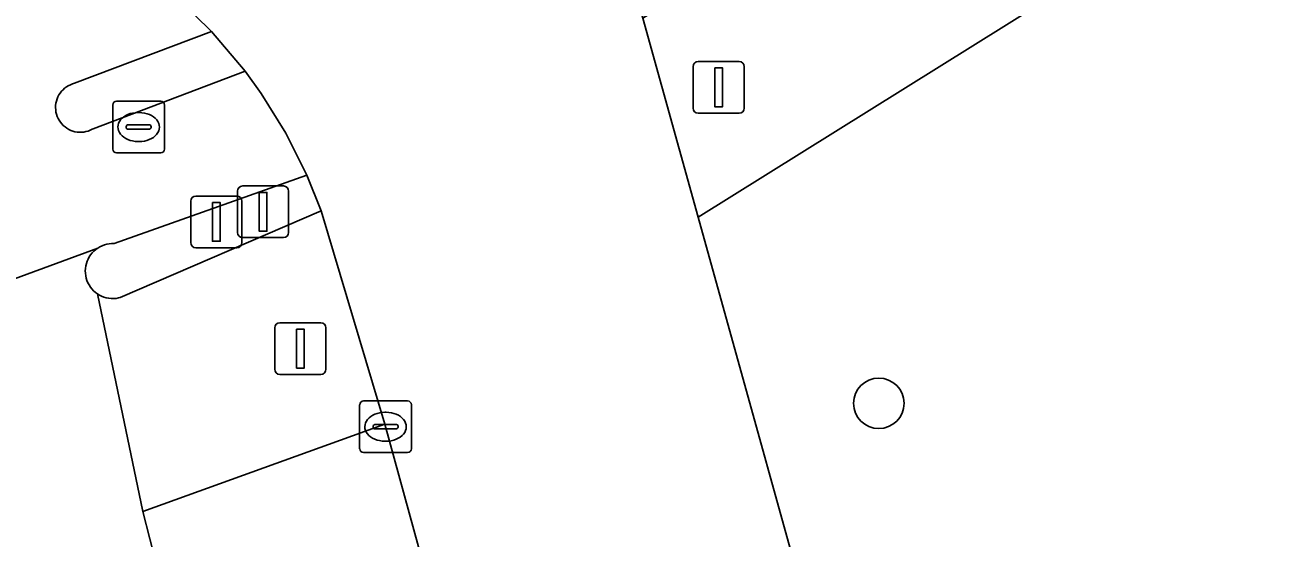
# Model space of a CAD drawing. Extents: x 158031 to 159244, y 380104 to 381214.
# Drawn here: x 159014.41 to 159038.45, y 381085.93 to 381095.86 of the extents above; entities that cross this region are included whole.
import ezdxf

# ---------------------------------------------------------------- set-up
doc = ezdxf.new("R2010")
doc.units = 0
for name, color, linetype in [('IMGEO_Berm_groen', 7, 'Continuous'), ('IMGEO_Boom', 7, 'Continuous'), ('IMGEO_Drukknoppaal', 7, 'Continuous'), ('IMGEO_Fietspad_gesloten', 7, 'Continuous'), ('IMGEO_Kolk', 7, 'Continuous'), ('IMGEO_Rijbaan_lokaal_gesloten', 7, 'Continuous'), ('IMGEO_Verkeerseiland_open', 7, 'Continuous'), ('IMGEO_Verkeersregelinstallatiepaal', 7, 'Continuous'), ('IMGEO_Voetpad_open', 7, 'Continuous')]:
    doc.layers.add(name, color=color, linetype=linetype)

msp = doc.modelspace()

# ---------------------------------------------------------------- linework, layer by layer
at = {"layer": 'IMGEO_Berm_groen'}
msp.add_lwpolyline([(159049.665, 381056.684), (159039.067, 381095.227), (159038.075, 381098.772), (159027.441, 381092.136), (159036.739, 381058.674), (159043.33, 381034.783), (159047.146, 381009.936)], dxfattribs=at)
msp.add_lwpolyline([(159027.217, 381066.66), (159022.031, 381085.76), (159021.379, 381088.136), (159016.697, 381086.443), (159018.049, 381081.159), (159026.729, 381049.897), (159038.662, 381007.128), (159043.245, 381008.502), (159037.099, 381031.166), (159035.389, 381037.267)], close=True, dxfattribs=at)
at = {"layer": 'IMGEO_Boom'}
msp.add_circle((159030.937, 381088.537), 0.489, dxfattribs=at)
at = {"layer": 'IMGEO_Drukknoppaal'}
for p, q in [((159017.721, 381092.547), (159018.511, 381092.547)), ((159018.511, 381092.547), (159017.721, 381092.547)), ((159017.621, 381091.647), (159017.621, 381092.447)), ((159017.621, 381092.447), (159017.621, 381091.647)), ((159018.611, 381092.447), (159018.611, 381091.647)), ((159018.611, 381091.647), (159018.611, 381092.447)), ((159018.511, 381091.547), (159017.721, 381091.547)), ((159017.721, 381091.547), (159018.511, 381091.547))]:
    msp.add_line(p, q, dxfattribs=at)
msp.add_lwpolyline([(159018.041, 381092.422), (159018.191, 381092.422), (159018.191, 381091.672), (159018.041, 381091.672), (159018.041, 381092.422)], dxfattribs=at)
for centre, start, end in [((159017.721, 381092.447), 90, 180), ((159017.721, 381092.447), 90, 180), ((159018.511, 381092.447), 0, 90), ((159018.511, 381092.447), 360, 90), ((159017.721, 381091.647), 180, 270), ((159017.721, 381091.647), 180, 270), ((159018.511, 381091.647), 270, 0), ((159018.511, 381091.647), 270, 0)]:
    msp.add_arc(centre, 0.1, start, end, dxfattribs=at)
at = {"layer": 'IMGEO_Fietspad_gesloten'}
for points in [[(159011.098, 381089.807), (159015.821, 381091.54), (159015.862, 381091.564), (159015.905, 381091.585), (159015.95, 381091.601), (159015.995, 381091.614), (159016.042, 381091.622), (159016.089, 381091.626), (159016.137, 381091.626), (159019.866, 381092.953), (159019.46, 381093.762), (159018.984, 381094.531), (159018.672, 381094.963), (159015.734, 381093.85), (159015.714, 381093.838), (159015.675, 381093.82), (159015.635, 381093.804), (159015.593, 381093.793), (159015.551, 381093.785), (159015.508, 381093.781), (159015.465, 381093.781), (159015.423, 381093.785), (159015.38, 381093.792), (159015.339, 381093.803), (159015.299, 381093.818), (159015.26, 381093.837), (159015.223, 381093.859), (159015.188, 381093.884), (159015.155, 381093.912), (159015.125, 381093.943), (159015.098, 381093.976), (159015.075, 381094.012), (159015.054, 381094.049), (159015.037, 381094.089), (159015.023, 381094.13), (159015.013, 381094.171), (159015.007, 381094.214), (159015.005, 381094.257), (159015.006, 381094.3), (159015.012, 381094.342), (159015.021, 381094.384), (159015.034, 381094.425), (159015.05, 381094.465), (159015.07, 381094.503), (159015.093, 381094.539), (159015.12, 381094.573), (159015.149, 381094.604), (159015.181, 381094.633), (159015.216, 381094.659), (159015.252, 381094.681), (159015.291, 381094.7), (159015.331, 381094.716), (159015.372, 381094.728), (159018.025, 381095.731), (159017.368, 381096.374)], [(159018.049, 381081.159), (159016.697, 381086.443), (159015.814, 381090.655), (159015.776, 381090.683), (159015.741, 381090.715), (159015.708, 381090.75), (159015.679, 381090.787), (159015.653, 381090.827), (159015.631, 381090.869), (159015.613, 381090.913), (159015.598, 381090.958), (159015.588, 381091.005), (159015.582, 381091.052), (159015.58, 381091.099), (159015.583, 381091.147), (159015.59, 381091.194), (159015.601, 381091.24), (159015.616, 381091.285), (159015.635, 381091.329), (159015.657, 381091.371), (159015.684, 381091.41), (159015.714, 381091.447), (159015.747, 381091.481), (159015.783, 381091.512), (159015.821, 381091.54), (159011.098, 381089.807)]]:
    msp.add_lwpolyline(points, dxfattribs=at)
at = {"layer": 'IMGEO_Kolk'}
for p, q in [((159016.187, 381094.382), (159017.039, 381094.382)), ((159016.112, 381093.456), (159016.112, 381094.308)), ((159016.6, 381094.162), (159016.625, 381094.162)), ((159017.113, 381094.308), (159017.113, 381093.456)), ((159016.414, 381093.925), (159016.812, 381093.925)), ((159016.371, 381093.876), (159016.371, 381093.888)), ((159016.809, 381093.839), (159016.411, 381093.839)), ((159016.855, 381093.888), (159016.855, 381093.876)), ((159016.623, 381093.602), (159016.598, 381093.602)), ((159017.039, 381093.382), (159016.187, 381093.382)), ((159020.89, 381087.658), (159020.89, 381088.51)), ((159020.965, 381088.584), (159021.817, 381088.584)), ((159021.891, 381088.51), (159021.891, 381087.658)), ((159021.192, 381088.127), (159021.59, 381088.127)), ((159021.378, 381088.364), (159021.403, 381088.364)), ((159021.149, 381088.078), (159021.149, 381088.09)), ((159021.587, 381088.041), (159021.189, 381088.041)), ((159021.633, 381088.09), (159021.633, 381088.078)), ((159021.401, 381087.804), (159021.376, 381087.804)), ((159021.817, 381087.584), (159020.965, 381087.584))]:
    msp.add_line(p, q, dxfattribs=at)
for points in [[(159016.187, 381094.382), (159017.039, 381094.382)], [(159016.112, 381093.456), (159016.112, 381094.308)], [(159017.113, 381094.308), (159017.113, 381093.456)], [(159017.039, 381093.382), (159016.187, 381093.382)], [(159020.89, 381087.658), (159020.89, 381088.51)], [(159020.965, 381088.584), (159021.817, 381088.584)], [(159021.891, 381088.51), (159021.891, 381087.658)], [(159021.817, 381087.584), (159020.965, 381087.584)]]:
    msp.add_lwpolyline(points, dxfattribs=at)
for centre, radius, start, end in [((159016.189, 381094.306), 0.0765, 91.552, 178.448), ((159016.189, 381094.306), 0.0765, 91.552, 178.448), ((159017.037, 381094.306), 0.0765, 1.552, 88.448), ((159017.037, 381094.306), 0.0765, 1.552, 88.448), ((159016.411, 381093.885), 0.0403, 85.8775, 175.7526), ((159016.816, 381093.887), 0.0386, 1.7309, 96.639), ((159016.408, 381093.875), 0.0366, 178.938, 274.7102), ((159016.812, 381093.882), 0.043, 264.8664, 352.4533), ((159016.189, 381093.458), 0.0765, 181.552, 268.448), ((159016.189, 381093.458), 0.0765, 181.552, 268.448), ((159017.037, 381093.458), 0.0765, 271.552, 358.448), ((159017.037, 381093.458), 0.0765, 271.552, 358.448), ((159020.967, 381088.508), 0.0765, 91.552, 178.448), ((159020.967, 381088.508), 0.0765, 91.552, 178.448), ((159021.815, 381088.508), 0.0765, 1.552, 88.448), ((159021.815, 381088.508), 0.0765, 1.552, 88.448), ((159021.189, 381088.087), 0.0403, 85.8775, 175.7526), ((159021.594, 381088.089), 0.0386, 1.7309, 96.639), ((159021.186, 381088.077), 0.0366, 178.938, 274.7102), ((159021.59, 381088.084), 0.043, 264.8664, 352.4533), ((159020.967, 381087.66), 0.0765, 181.552, 268.448), ((159020.967, 381087.66), 0.0765, 181.552, 268.448), ((159021.815, 381087.66), 0.0765, 271.552, 358.448), ((159021.815, 381087.66), 0.0765, 271.552, 358.448)]:
    msp.add_arc(centre, radius, start, end, dxfattribs=at)
for centre, major_axis, ratio, start_param, end_param in [((159016.599, 381093.882), (-0.387, 0.002), 0.722429, 4.712389, 7.853982), ((159016.624, 381093.882), (-0.39, 0.002), 0.717154, 1.570796, 4.712389), ((159021.377, 381088.084), (-0.387, 0.002), 0.722429, 4.712389, 7.853982), ((159021.402, 381088.084), (-0.39, 0.002), 0.717154, 1.570796, 4.712389)]:
    msp.add_ellipse(centre, major_axis=major_axis, ratio=ratio, start_param=start_param, end_param=end_param, dxfattribs=at)
at = {"layer": 'IMGEO_Rijbaan_lokaal_gesloten'}
msp.add_lwpolyline([(159036.739, 381058.674), (159027.441, 381092.136), (159026.371, 381095.987), (159026.092, 381096.991), (159025.903, 381097.672), (159024.842, 381101.565), (159024.766, 381101.838), (159015.501, 381097.701), (159015.895, 381097.471), (159016.656, 381096.955), (159017.368, 381096.374), (159018.025, 381095.731), (159018.672, 381094.963), (159018.984, 381094.531), (159019.46, 381093.762), (159019.866, 381092.953), (159020.146, 381092.261), (159021.379, 381088.136), (159022.031, 381085.76)], dxfattribs=at)
at = {"layer": 'IMGEO_Verkeerseiland_open'}
for points in [[(159018.025, 381095.731), (159015.372, 381094.728), (159015.331, 381094.716), (159015.291, 381094.7), (159015.252, 381094.681), (159015.216, 381094.659), (159015.181, 381094.633), (159015.149, 381094.604), (159015.12, 381094.573), (159015.093, 381094.539), (159015.07, 381094.503), (159015.05, 381094.465), (159015.034, 381094.425), (159015.021, 381094.384), (159015.012, 381094.342), (159015.006, 381094.3), (159015.005, 381094.257), (159015.007, 381094.214), (159015.013, 381094.171), (159015.023, 381094.13), (159015.037, 381094.089), (159015.054, 381094.049), (159015.075, 381094.012), (159015.098, 381093.976), (159015.125, 381093.943), (159015.155, 381093.912), (159015.188, 381093.884), (159015.223, 381093.859), (159015.26, 381093.837), (159015.299, 381093.818), (159015.339, 381093.803), (159015.38, 381093.792), (159015.423, 381093.785), (159015.465, 381093.781), (159015.508, 381093.781), (159015.551, 381093.785), (159015.593, 381093.793), (159015.635, 381093.804), (159015.675, 381093.82), (159015.714, 381093.838), (159015.734, 381093.85), (159018.672, 381094.963)], [(159020.146, 381092.261), (159019.866, 381092.953), (159016.137, 381091.626), (159016.089, 381091.626), (159016.042, 381091.622), (159015.995, 381091.614), (159015.95, 381091.601), (159015.905, 381091.585), (159015.862, 381091.564), (159015.821, 381091.54), (159015.783, 381091.512), (159015.747, 381091.481), (159015.714, 381091.447), (159015.684, 381091.41), (159015.657, 381091.371), (159015.635, 381091.329), (159015.616, 381091.285), (159015.601, 381091.24), (159015.59, 381091.194), (159015.583, 381091.147), (159015.58, 381091.099), (159015.582, 381091.052), (159015.588, 381091.005), (159015.598, 381090.958), (159015.613, 381090.913), (159015.631, 381090.869), (159015.653, 381090.827), (159015.679, 381090.787), (159015.708, 381090.75), (159015.741, 381090.715), (159015.776, 381090.683), (159015.814, 381090.655), (159015.855, 381090.63), (159015.897, 381090.609), (159015.941, 381090.592), (159015.987, 381090.579), (159016.034, 381090.57), (159016.081, 381090.565), (159016.128, 381090.564), (159016.176, 381090.568), (159016.223, 381090.575), (159016.257, 381090.584)]]:
    msp.add_lwpolyline(points, close=True, dxfattribs=at)
at = {"layer": 'IMGEO_Verkeersregelinstallatiepaal'}
for p, q in [((159027.442, 381095.15), (159028.232, 381095.15)), ((159028.232, 381095.15), (159027.442, 381095.15)), ((159027.342, 381094.25), (159027.342, 381095.05)), ((159027.342, 381095.05), (159027.342, 381094.25)), ((159028.332, 381095.05), (159028.332, 381094.25)), ((159028.332, 381094.25), (159028.332, 381095.05)), ((159028.232, 381094.15), (159027.442, 381094.15)), ((159027.442, 381094.15), (159028.232, 381094.15)), ((159018.626, 381092.742), (159019.416, 381092.742)), ((159019.416, 381092.742), (159018.626, 381092.742)), ((159018.526, 381091.842), (159018.526, 381092.642)), ((159018.526, 381092.642), (159018.526, 381091.842)), ((159019.516, 381092.642), (159019.516, 381091.842)), ((159019.516, 381091.842), (159019.516, 381092.642)), ((159019.416, 381091.742), (159018.626, 381091.742)), ((159018.626, 381091.742), (159019.416, 381091.742)), ((159019.348, 381090.095), (159020.138, 381090.095)), ((159020.138, 381090.095), (159019.348, 381090.095)), ((159019.248, 381089.195), (159019.248, 381089.995)), ((159019.248, 381089.995), (159019.248, 381089.195)), ((159020.238, 381089.995), (159020.238, 381089.195)), ((159020.238, 381089.195), (159020.238, 381089.995)), ((159020.138, 381089.095), (159019.348, 381089.095)), ((159019.348, 381089.095), (159020.138, 381089.095))]:
    msp.add_line(p, q, dxfattribs=at)
for points in [[(159027.762, 381095.025), (159027.912, 381095.025), (159027.912, 381094.275), (159027.762, 381094.275), (159027.762, 381095.025)], [(159018.946, 381092.617), (159019.096, 381092.617), (159019.096, 381091.867), (159018.946, 381091.867), (159018.946, 381092.617)], [(159019.668, 381089.97), (159019.818, 381089.97), (159019.818, 381089.22), (159019.668, 381089.22), (159019.668, 381089.97)]]:
    msp.add_lwpolyline(points, dxfattribs=at)
for centre, start, end in [((159027.442, 381095.05), 90, 180), ((159027.442, 381095.05), 90, 180), ((159028.232, 381095.05), 0, 90), ((159028.232, 381095.05), 360, 90), ((159027.442, 381094.25), 180, 270), ((159027.442, 381094.25), 180, 270), ((159028.232, 381094.25), 270, 0), ((159028.232, 381094.25), 270, 0), ((159018.626, 381092.642), 90, 180), ((159018.626, 381092.642), 90, 180), ((159019.416, 381092.642), 0, 90), ((159019.416, 381092.642), 360, 90), ((159018.626, 381091.842), 180, 270), ((159018.626, 381091.842), 180, 270), ((159019.416, 381091.842), 270, 0), ((159019.416, 381091.842), 270, 0), ((159019.348, 381089.995), 90, 180), ((159019.348, 381089.995), 90, 180), ((159020.138, 381089.995), 0, 90), ((159020.138, 381089.995), 360, 90), ((159019.348, 381089.195), 180, 270), ((159019.348, 381089.195), 180, 270), ((159020.138, 381089.195), 270, 0), ((159020.138, 381089.195), 270, 0)]:
    msp.add_arc(centre, 0.1, start, end, dxfattribs=at)
at = {"layer": 'IMGEO_Voetpad_open'}
for points in [[(159027.441, 381092.136), (159038.075, 381098.772), (159036.994, 381102.633), (159026.371, 381095.987)], [(159015.814, 381090.655), (159016.697, 381086.443), (159021.379, 381088.136), (159020.146, 381092.261), (159016.257, 381090.584), (159016.223, 381090.575), (159016.176, 381090.568), (159016.128, 381090.564), (159016.081, 381090.565), (159016.034, 381090.57), (159015.987, 381090.579), (159015.941, 381090.592), (159015.897, 381090.609), (159015.855, 381090.63)]]:
    msp.add_lwpolyline(points, close=True, dxfattribs=at)

doc.saveas('drawing.dxf')
